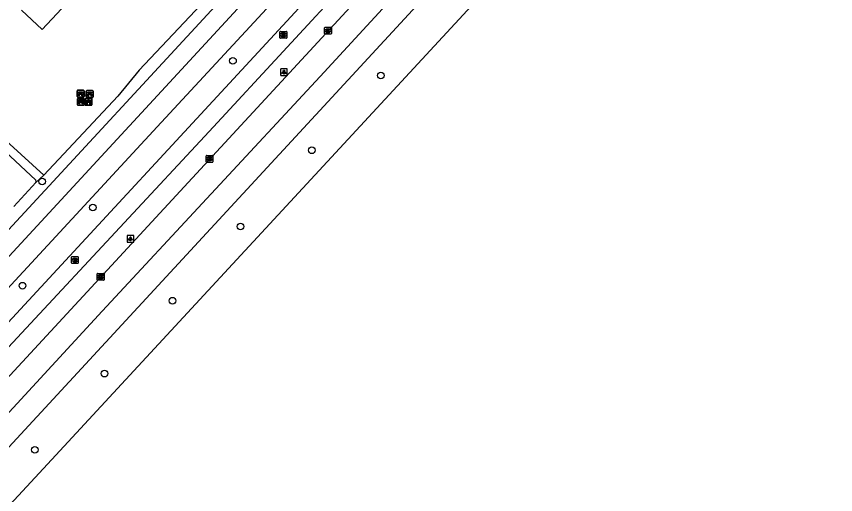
# Model space of a CAD drawing. Extents: x 159040 to 160094, y 381214 to 382518.
# Drawn here: x 159665.8 to 159785.9, y 381696.1 to 381766.2 of the extents above; entities that cross this region are included whole.
import ezdxf

# ---------------------------------------------------------------- set-up
doc = ezdxf.new("R2010")
doc.units = 0
for name, color, linetype in [('IMGEO_Bank', 7, 'Continuous'), ('IMGEO_Boom', 7, 'Continuous'), ('IMGEO_Fietspad_gesloten', 7, 'Continuous'), ('IMGEO_Haag', 7, 'Continuous'), ('IMGEO_Kolk', 7, 'Continuous'), ('IMGEO_Lichtpunt', 7, 'Continuous'), ('IMGEO_Parkeervlak_open', 7, 'Continuous'), ('IMGEO_Rijbaan_regionaal_gesloten', 7, 'Continuous'), ('IMGEO_Rioolput', 7, 'Continuous'), ('IMGEO_Voetpad_open', 7, 'Continuous')]:
    doc.layers.add(name, color=color, linetype=linetype)

msp = doc.modelspace()

# ---------------------------------------------------------------- linework, layer by layer
at = {"layer": 'IMGEO_Bank'}
for p, q in [((159674.73, 381754.45), (159674.73, 381755.3)), ((159674.73, 381755.3), (159674.73, 381754.45)), ((159674.81, 381755.38), (159675.65, 381755.38)), ((159675.65, 381755.38), (159674.81, 381755.38)), ((159675.43, 381754.78), (159675.03, 381754.78)), ((159675.04, 381754.89), (159675.04, 381754.99)), ((159675.08, 381754.99), (159675.08, 381754.89)), ((159675.37, 381755), (159675.09, 381755)), ((159675.09, 381754.88), (159675.37, 381754.88)), ((159675.38, 381754.89), (159675.38, 381754.99)), ((159675.42, 381754.99), (159675.42, 381754.89)), ((159675.73, 381755.31), (159675.73, 381754.46)), ((159675.73, 381754.46), (159675.73, 381755.31)), ((159676.06, 381754.4), (159676.06, 381755.24)), ((159676.06, 381755.24), (159676.06, 381754.4)), ((159676.14, 381755.32), (159676.98, 381755.32)), ((159676.98, 381755.32), (159676.14, 381755.32)), ((159676.37, 381754.83), (159676.37, 381754.93)), ((159676.76, 381754.72), (159676.37, 381754.72)), ((159676.7, 381754.94), (159676.42, 381754.94)), ((159676.42, 381754.93), (159676.42, 381754.83)), ((159676.42, 381754.82), (159676.7, 381754.82)), ((159676.71, 381754.83), (159676.71, 381754.93)), ((159676.75, 381754.93), (159676.75, 381754.83)), ((159677.06, 381755.25), (159677.06, 381754.41)), ((159677.06, 381754.41), (159677.06, 381755.25)), ((159674.76, 381753.26), (159674.76, 381754.1)), ((159674.76, 381754.1), (159674.76, 381753.26)), ((159675.66, 381754.38), (159674.82, 381754.38)), ((159674.82, 381754.38), (159675.66, 381754.38)), ((159674.84, 381754.19), (159675.68, 381754.19)), ((159675.68, 381754.19), (159674.84, 381754.19)), ((159675.07, 381753.69), (159675.07, 381753.8)), ((159675.46, 381753.58), (159675.07, 381753.58)), ((159675.4, 381753.8), (159675.12, 381753.8)), ((159675.12, 381753.8), (159675.12, 381753.69)), ((159675.12, 381753.69), (159675.4, 381753.69)), ((159675.41, 381753.69), (159675.41, 381753.8)), ((159675.45, 381753.8), (159675.45, 381753.69)), ((159675.76, 381754.11), (159675.76, 381753.27)), ((159675.76, 381753.27), (159675.76, 381754.11)), ((159675.89, 381753.25), (159675.89, 381754.09)), ((159675.89, 381754.09), (159675.89, 381753.25)), ((159675.96, 381754.17), (159676.81, 381754.17)), ((159676.81, 381754.17), (159675.96, 381754.17)), ((159676.99, 381754.32), (159676.15, 381754.32)), ((159676.15, 381754.32), (159676.99, 381754.32)), ((159676.59, 381753.57), (159676.19, 381753.57)), ((159676.2, 381753.68), (159676.2, 381753.78)), ((159676.24, 381753.78), (159676.24, 381753.68)), ((159676.53, 381753.79), (159676.25, 381753.79)), ((159676.25, 381753.67), (159676.53, 381753.67)), ((159676.54, 381753.68), (159676.54, 381753.78)), ((159676.58, 381753.78), (159676.58, 381753.68)), ((159676.89, 381754.1), (159676.89, 381753.26)), ((159676.89, 381753.26), (159676.89, 381754.1)), ((159675.69, 381753.19), (159674.85, 381753.19)), ((159674.85, 381753.19), (159675.69, 381753.19)), ((159676.82, 381753.17), (159675.97, 381753.17)), ((159675.97, 381753.17), (159676.82, 381753.17))]:
    msp.add_line(p, q, dxfattribs=at)
for points in [[(159674.98, 381754.78), (159674.84, 381754.78), (159674.95, 381754.88), (159675.03, 381754.88)], [(159675.03, 381755), (159674.95, 381755), (159674.95, 381755.16), (159675.51, 381755.16), (159675.51, 381755), (159675.43, 381755)], [(159675.03, 381754.77), (159675.03, 381754.56), (159674.98, 381754.56), (159674.98, 381754.77)], [(159675.43, 381754.88), (159675.51, 381754.88), (159675.62, 381754.78), (159675.48, 381754.78)], [(159675.48, 381754.77), (159675.48, 381754.56), (159675.43, 381754.56), (159675.43, 381754.77)], [(159676.31, 381754.72), (159676.17, 381754.72), (159676.28, 381754.82), (159676.37, 381754.82)], [(159676.37, 381754.94), (159676.28, 381754.94), (159676.28, 381755.1), (159676.84, 381755.1), (159676.84, 381754.94), (159676.76, 381754.94)], [(159676.36, 381754.71), (159676.36, 381754.51), (159676.32, 381754.51), (159676.32, 381754.71)], [(159676.76, 381754.82), (159676.84, 381754.82), (159676.96, 381754.72), (159676.82, 381754.72)], [(159676.81, 381754.71), (159676.81, 381754.51), (159676.77, 381754.51), (159676.77, 381754.71)], [(159675.01, 381753.58), (159674.87, 381753.58), (159674.98, 381753.69), (159675.07, 381753.69)], [(159675.07, 381753.8), (159674.98, 381753.8), (159674.98, 381753.97), (159675.54, 381753.97), (159675.54, 381753.8), (159675.46, 381753.8)], [(159675.06, 381753.58), (159675.06, 381753.37), (159675.02, 381753.37), (159675.02, 381753.58)], [(159675.46, 381753.69), (159675.54, 381753.69), (159675.66, 381753.58), (159675.52, 381753.58)], [(159675.51, 381753.58), (159675.51, 381753.37), (159675.47, 381753.37), (159675.47, 381753.58)], [(159676.14, 381753.57), (159675.99, 381753.57), (159676.11, 381753.67), (159676.19, 381753.67)], [(159676.19, 381753.79), (159676.11, 381753.79), (159676.11, 381753.95), (159676.67, 381753.95), (159676.67, 381753.79), (159676.59, 381753.79)], [(159676.19, 381753.56), (159676.19, 381753.36), (159676.14, 381753.36), (159676.14, 381753.56)], [(159676.59, 381753.67), (159676.67, 381753.67), (159676.78, 381753.57), (159676.64, 381753.57)], [(159676.64, 381753.56), (159676.64, 381753.36), (159676.59, 381753.36), (159676.59, 381753.56)]]:
    msp.add_lwpolyline(points, dxfattribs=at)
for centre, radius, start, end in [((159674.81, 381755.3), 0.0779, 92.4484, 184.2845), ((159674.81, 381755.3), 0.0779, 92.4484, 184.2845), ((159674.98, 381754.77), 0.00671, 2.8957, 87.1043), ((159675.03, 381754.99), 0.00671, 2.8957, 87.1043), ((159675.03, 381754.89), 0.00671, 272.8957, 357.1043), ((159675.04, 381754.77), 0.00671, 92.8957, 177.1043), ((159675.09, 381754.99), 0.00671, 92.8957, 177.1043), ((159675.09, 381754.89), 0.00671, 182.8957, 267.1043), ((159675.37, 381754.99), 0.00671, 2.8957, 87.1043), ((159675.37, 381754.89), 0.00671, 272.8957, 357.1043), ((159675.43, 381754.99), 0.00671, 92.8957, 177.1043), ((159675.43, 381754.89), 0.00671, 182.8957, 267.1043), ((159675.43, 381754.77), 0.00671, 2.8957, 87.1043), ((159675.48, 381754.77), 0.00671, 92.8957, 177.1043), ((159675.65, 381755.3), 0.0779, 2.4484, 94.2845), ((159675.65, 381755.3), 0.0779, 2.4484, 94.2845), ((159676.14, 381755.24), 0.0779, 92.4484, 184.2845), ((159676.14, 381755.24), 0.0779, 92.4484, 184.2845), ((159676.31, 381754.71), 0.00671, 2.8957, 87.1043), ((159676.37, 381754.71), 0.00671, 92.8957, 177.1043), ((159676.37, 381754.93), 0.00671, 2.8957, 87.1043), ((159676.37, 381754.83), 0.00671, 272.8957, 357.1043), ((159676.42, 381754.93), 0.00671, 92.8957, 177.1043), ((159676.42, 381754.83), 0.00671, 182.8957, 267.1043), ((159676.7, 381754.93), 0.00671, 2.8957, 87.1043), ((159676.7, 381754.83), 0.00671, 272.8957, 357.1043), ((159676.76, 381754.93), 0.00671, 92.8957, 177.1043), ((159676.76, 381754.83), 0.00671, 182.8957, 267.1043), ((159676.76, 381754.71), 0.00671, 2.8957, 87.1043), ((159676.82, 381754.71), 0.00671, 92.8957, 177.1043), ((159676.98, 381755.24), 0.0779, 2.4484, 94.2845), ((159676.98, 381755.24), 0.0779, 2.4484, 94.2845), ((159674.81, 381754.46), 0.0779, 182.4484, 274.2845), ((159674.81, 381754.46), 0.0779, 182.4484, 274.2845), ((159674.84, 381754.11), 0.0779, 92.4484, 184.2845), ((159674.84, 381754.11), 0.0779, 92.4484, 184.2845), ((159675.01, 381753.58), 0.00671, 2.8957, 87.1043), ((159675.07, 381753.58), 0.00671, 92.8957, 177.1043), ((159675.07, 381753.8), 0.00671, 2.8957, 87.1043), ((159675.07, 381753.69), 0.00671, 272.8957, 357.1043), ((159675.12, 381753.8), 0.00671, 92.8957, 177.1043), ((159675.12, 381753.69), 0.00671, 182.8957, 267.1043), ((159675.4, 381753.8), 0.00671, 2.8957, 87.1043), ((159675.4, 381753.69), 0.00671, 272.8957, 357.1043), ((159675.46, 381753.8), 0.00671, 92.8957, 177.1043), ((159675.46, 381753.69), 0.00671, 182.8957, 267.1043), ((159675.46, 381753.58), 0.00671, 2.8957, 87.1043), ((159675.52, 381753.58), 0.00671, 92.8957, 177.1043), ((159675.65, 381754.46), 0.0779, 272.4484, 4.2845), ((159675.65, 381754.46), 0.0779, 272.4484, 4.2845), ((159675.68, 381754.11), 0.0779, 2.4484, 94.2845), ((159675.68, 381754.11), 0.0779, 2.4484, 94.2845), ((159675.97, 381754.09), 0.0779, 92.4484, 184.2845), ((159675.97, 381754.09), 0.0779, 92.4484, 184.2845), ((159676.14, 381754.4), 0.0779, 182.4484, 274.2845), ((159676.14, 381754.4), 0.0779, 182.4484, 274.2845), ((159676.14, 381753.56), 0.00671, 2.8957, 87.1043), ((159676.19, 381753.78), 0.00671, 2.8957, 87.1043), ((159676.19, 381753.68), 0.00671, 272.8957, 357.1043), ((159676.19, 381753.56), 0.00671, 92.8957, 177.1043), ((159676.25, 381753.78), 0.00671, 92.8957, 177.1043), ((159676.25, 381753.68), 0.00671, 182.8957, 267.1043), ((159676.53, 381753.78), 0.00671, 2.8957, 87.1043), ((159676.53, 381753.68), 0.00671, 272.8957, 357.1043), ((159676.59, 381753.78), 0.00671, 92.8957, 177.1043), ((159676.59, 381753.68), 0.00671, 182.8957, 267.1043), ((159676.59, 381753.56), 0.00671, 2.8957, 87.1043), ((159676.64, 381753.56), 0.00671, 92.8957, 177.1043), ((159676.81, 381754.09), 0.0779, 2.4484, 94.2845), ((159676.81, 381754.09), 0.0779, 2.4484, 94.2845), ((159676.98, 381754.4), 0.0779, 272.4484, 4.2845), ((159676.98, 381754.4), 0.0779, 272.4484, 4.2845), ((159674.84, 381753.26), 0.0779, 182.4484, 274.2845), ((159674.84, 381753.26), 0.0779, 182.4484, 274.2845), ((159675.68, 381753.26), 0.0779, 272.4484, 4.2845), ((159675.68, 381753.26), 0.0779, 272.4484, 4.2845), ((159675.97, 381753.25), 0.0779, 182.4484, 274.2845), ((159675.97, 381753.25), 0.0779, 182.4484, 274.2845), ((159676.81, 381753.25), 0.0779, 272.4484, 4.2845), ((159676.81, 381753.25), 0.0779, 272.4484, 4.2845)]:
    msp.add_arc(centre, radius, start, end, dxfattribs=at)
at = {"layer": 'IMGEO_Boom'}
for centre in [(159697.55, 381759.7), (159719.21, 381757.54), (159675.95, 381754.23), (159709.1, 381746.58), (159669.61, 381742), (159677.03, 381738.18), (159698.67, 381735.41), (159666.72, 381726.73), (159688.69, 381724.53), (159678.73, 381713.84), (159668.52, 381702.67)]:
    msp.add_circle(centre, 0.489, dxfattribs=at)
at = {"layer": 'IMGEO_Fietspad_gesloten'}
for points in [[(159607.38, 381657.44), (159619.17, 381669.17), (159626.02, 381676.25), (159694.69, 381750), (159745.75, 381805.27), (159767.03, 381828.3), (159776.53, 381838.56), (159790.97, 381854.3), (159805.54, 381870.37), (159816.54, 381882.83), (159825.13, 381893.11), (159830.88, 381899.56), (159834.61, 381904.01)], [(159605.02, 381658.14), (159617.52, 381670.78), (159624.35, 381677.83), (159743.82, 381807.07)]]:
    msp.add_lwpolyline(points, dxfattribs=at)
at = {"layer": 'IMGEO_Haag'}
for points in [[(159692.63, 381783.07), (159700.29, 381775.81), (159683.82, 381758.33), (159680.68, 381754.52), (159669.83, 381742.95)], [(159702.73, 381776.14), (159658.08, 381727.81)], [(159666.57, 381767.1), (159669.59, 381764.29), (159676.05, 381771.23), (159675.71, 381771.55), (159675.61, 381771.64)], [(159669.83, 381742.95), (159655.98, 381755.55)], [(159668.69, 381741.84), (159669.83, 381742.95)]]:
    msp.add_lwpolyline(points, dxfattribs=at)
at = {"layer": 'IMGEO_Kolk'}
for p, q in [((159710.98, 381763.69), (159710.98, 381764.54)), ((159711.05, 381764.62), (159711.9, 381764.62)), ((159711.47, 381764.39), (159711.49, 381764.39)), ((159711.98, 381764.54), (159711.98, 381763.69)), ((159711.9, 381763.61), (159711.05, 381763.61)), ((159711.49, 381763.84), (159711.46, 381763.84)), ((159693.62, 381744.89), (159693.62, 381745.74)), ((159693.7, 381745.82), (159694.55, 381745.82)), ((159694.11, 381745.59), (159694.14, 381745.59)), ((159694.13, 381745.04), (159694.11, 381745.04)), ((159694.62, 381745.74), (159694.62, 381744.89)), ((159694.55, 381744.81), (159693.7, 381744.81)), ((159677.67, 381727.6), (159677.67, 381728.45)), ((159677.75, 381728.53), (159678.6, 381728.53)), ((159678.16, 381728.3), (159678.18, 381728.3)), ((159678.67, 381728.45), (159678.67, 381727.6)), ((159678.6, 381727.52), (159677.75, 381727.52)), ((159678.18, 381727.75), (159678.16, 381727.75))]:
    msp.add_line(p, q, dxfattribs=at)
for points in [[(159710.98, 381763.69), (159710.98, 381764.54)], [(159711.05, 381764.62), (159711.9, 381764.62)], [(159711.3, 381764.31), (159711.42, 381764.31), (159711.42, 381764.16), (159711.55, 381764.31), (159711.72, 381764.31), (159711.57, 381764.16), (159711.72, 381763.91), (159711.57, 381763.91), (159711.49, 381764.08), (159711.42, 381764.01), (159711.42, 381763.91), (159711.3, 381763.91), (159711.3, 381764.31)], [(159711.98, 381764.54), (159711.98, 381763.69)], [(159711.9, 381763.61), (159711.05, 381763.61)], [(159693.62, 381744.89), (159693.62, 381745.74)], [(159693.7, 381745.82), (159694.55, 381745.82)], [(159693.94, 381745.51), (159694.07, 381745.51), (159694.07, 381745.36), (159694.2, 381745.51), (159694.36, 381745.51), (159694.21, 381745.36), (159694.37, 381745.11), (159694.21, 381745.11), (159694.13, 381745.28), (159694.07, 381745.21), (159694.07, 381745.11), (159693.94, 381745.11), (159693.94, 381745.51)], [(159694.62, 381745.74), (159694.62, 381744.89)], [(159694.55, 381744.81), (159693.7, 381744.81)], [(159677.67, 381727.6), (159677.67, 381728.45)], [(159677.75, 381728.53), (159678.6, 381728.53)], [(159677.99, 381728.22), (159678.12, 381728.22), (159678.12, 381728.07), (159678.24, 381728.22), (159678.41, 381728.22), (159678.26, 381728.07), (159678.42, 381727.82), (159678.26, 381727.82), (159678.18, 381727.99), (159678.12, 381727.92), (159678.12, 381727.82), (159677.99, 381727.82), (159677.99, 381728.22)], [(159678.67, 381728.45), (159678.67, 381727.6)], [(159678.6, 381727.52), (159677.75, 381727.52)]]:
    msp.add_lwpolyline(points, dxfattribs=at)
for centre, start, end in [((159711.05, 381764.54), 91.552, 178.448), ((159711.05, 381764.54), 91.552, 178.448), ((159711.9, 381764.54), 1.552, 88.448), ((159711.9, 381764.54), 1.552, 88.448), ((159711.05, 381763.69), 181.552, 268.448), ((159711.05, 381763.69), 181.552, 268.448), ((159711.9, 381763.69), 271.552, 358.448), ((159711.9, 381763.69), 271.552, 358.448), ((159693.7, 381745.74), 91.552, 178.448), ((159693.7, 381745.74), 91.552, 178.448), ((159694.55, 381745.74), 1.552, 88.448), ((159694.55, 381745.74), 1.552, 88.448), ((159693.7, 381744.89), 181.552, 268.448), ((159693.7, 381744.89), 181.552, 268.448), ((159694.55, 381744.89), 271.552, 358.448), ((159694.55, 381744.89), 271.552, 358.448), ((159677.75, 381728.45), 91.552, 178.448), ((159677.75, 381728.45), 91.552, 178.448), ((159678.6, 381728.45), 1.552, 88.448), ((159678.6, 381728.45), 1.552, 88.448), ((159677.75, 381727.6), 181.552, 268.448), ((159677.75, 381727.6), 181.552, 268.448), ((159678.6, 381727.6), 271.552, 358.448), ((159678.6, 381727.6), 271.552, 358.448)]:
    msp.add_arc(centre, 0.0765, start, end, dxfattribs=at)
for centre, major_axis, ratio, start_param, end_param in [((159711.46, 381764.11), (-0.387, 0.002), 0.722429, 4.712389, 7.853982), ((159711.49, 381764.11), (-0.39, 0.002), 0.717154, 1.570796, 4.712389), ((159694.11, 381745.31), (-0.387, 0.002), 0.722429, 4.712389, 7.853982), ((159694.13, 381745.31), (-0.39, 0.002), 0.717154, 1.570796, 4.712389), ((159678.16, 381728.02), (-0.387, 0.002), 0.722429, 4.712389, 7.853982), ((159678.18, 381728.02), (-0.39, 0.002), 0.717154, 1.570796, 4.712389)]:
    msp.add_ellipse(centre, major_axis=major_axis, ratio=ratio, start_param=start_param, end_param=end_param, dxfattribs=at)
at = {"layer": 'IMGEO_Lichtpunt'}
for p, q in [((159704.51, 381758.44), (159704.51, 381757.63)), ((159704.51, 381758.44), (159704.51, 381757.63)), ((159705.41, 381758.54), (159704.61, 381758.54)), ((159705.41, 381758.54), (159704.61, 381758.54)), ((159705.51, 381757.63), (159705.51, 381758.44)), ((159705.51, 381757.63), (159705.51, 381758.44)), ((159704.61, 381757.54), (159705.41, 381757.54)), ((159704.61, 381757.54), (159705.41, 381757.54)), ((159682.04, 381734.01), (159682.04, 381733.2)), ((159682.04, 381734.01), (159682.04, 381733.2)), ((159682.94, 381734.1), (159682.13, 381734.1)), ((159682.94, 381734.1), (159682.13, 381734.1)), ((159682.13, 381733.11), (159682.94, 381733.11)), ((159682.13, 381733.11), (159682.94, 381733.11)), ((159683.03, 381733.2), (159683.03, 381734.01)), ((159683.03, 381733.2), (159683.03, 381734.01))]:
    msp.add_line(p, q, dxfattribs=at)
for points in [[(159704.89, 381758.1), (159704.92, 381758.08), (159704.74, 381757.81), (159704.7, 381757.84), (159704.89, 381758.1)], [(159704.99, 381758.06), (159705.04, 381758.06), (159705.04, 381757.73), (159704.99, 381757.73), (159704.99, 381758.06)], [(159705.1, 381758.08), (159705.14, 381758.1), (159705.32, 381757.84), (159705.28, 381757.81), (159705.1, 381758.08)], [(159682.41, 381733.67), (159682.45, 381733.64), (159682.26, 381733.38), (159682.22, 381733.41), (159682.41, 381733.67)], [(159682.51, 381733.62), (159682.56, 381733.62), (159682.56, 381733.3), (159682.51, 381733.3), (159682.51, 381733.62)], [(159682.62, 381733.64), (159682.66, 381733.67), (159682.85, 381733.41), (159682.81, 381733.38), (159682.62, 381733.64)]]:
    msp.add_lwpolyline(points, dxfattribs=at)
for centre in [(159705.01, 381758.24), (159682.54, 381733.81)]:
    msp.add_circle(centre, 0.0994, dxfattribs=at)
for centre, start, end in [((159704.61, 381758.44), 90, 180), ((159704.61, 381758.44), 90, 180), ((159705.41, 381758.44), 0, 90), ((159705.41, 381758.44), 0, 90), ((159704.61, 381757.63), 180, 270), ((159704.61, 381757.63), 180, 270), ((159705.41, 381757.63), 270, 0), ((159705.41, 381757.63), 270, 360), ((159682.13, 381734.01), 90, 180), ((159682.13, 381734.01), 90, 180), ((159682.13, 381733.2), 180, 270), ((159682.13, 381733.2), 180, 270), ((159682.94, 381734.01), 0, 90), ((159682.94, 381734.01), 0, 90), ((159682.94, 381733.2), 270, 0), ((159682.94, 381733.2), 270, 360)]:
    msp.add_arc(centre, 0.0946, start, end, dxfattribs=at)
at = {"layer": 'IMGEO_Parkeervlak_open'}
for points in [[(159662.61, 381747.81), (159668.67, 381742.18)], [(159665.44, 381738.35), (159668.69, 381741.84)]]:
    msp.add_lwpolyline(points, dxfattribs=at)
msp.add_arc((159668.46, 381742), 0.279, 324.6336, 41.9449, dxfattribs=at)
at = {"layer": 'IMGEO_Rijbaan_regionaal_gesloten'}
for points in [[(159550.99, 381587.75), (159574.9, 381611.66), (159586.67, 381624.09), (159600.14, 381638.3), (159630.23, 381670.87), (159648.32, 381690.34), (159678.4, 381722.99), (159710.34, 381757.4), (159745.74, 381795.89), (159750.4, 381800.91), (159785.15, 381838.39), (159826.47, 381884.27), (159839.4, 381899.42)], [(159841.85, 381897.06), (159823.91, 381875.97), (159819.97, 381871.42), (159815.89, 381866.89), (159752.86, 381798.61), (159599.56, 381632.56), (159592.64, 381625.22), (159589.01, 381621.45), (159578.07, 381610.11), (159553.47, 381585.36)], [(159626.11, 381671.36), (159627.48, 381673.14), (159743.21, 381798.45), (159747.76, 381803.38), (159810.95, 381871.85)], [(159791.18, 381831.32), (159757.2, 381794.55), (159670.38, 381700.57), (159617.34, 381643.29), (159599.6, 381623.6), (159593.34, 381616.57), (159585.93, 381608.24), (159560.06, 381579.14), (159559.95, 381579.01)]]:
    msp.add_lwpolyline(points, dxfattribs=at)
at = {"layer": 'IMGEO_Rioolput'}
for p, q in [((159704.43, 381763.08), (159704.43, 381763.94)), ((159704.5, 381764.01), (159705.36, 381764.01)), ((159704.94, 381763.23), (159704.91, 381763.23)), ((159704.92, 381763.79), (159704.94, 381763.79)), ((159705.43, 381763.94), (159705.43, 381763.08)), ((159705.36, 381763.01), (159704.5, 381763.01)), ((159673.89, 381730.07), (159673.89, 381730.92)), ((159673.97, 381730.99), (159674.82, 381730.99)), ((159674.38, 381730.77), (159674.4, 381730.77)), ((159674.89, 381730.92), (159674.89, 381730.07)), ((159674.82, 381729.99), (159673.97, 381729.99)), ((159674.4, 381730.21), (159674.38, 381730.21))]:
    msp.add_line(p, q, dxfattribs=at)
for points in [[(159704.43, 381763.08), (159704.43, 381763.94)], [(159704.5, 381764.01), (159705.36, 381764.01)], [(159705.02, 381763.71), (159704.77, 381763.71), (159704.77, 381763.31)], [(159704.77, 381763.31), (159704.89, 381763.31), (159704.89, 381763.47), (159704.9, 381763.47)], [(159704.94, 381763.63), (159704.89, 381763.63), (159704.89, 381763.55)], [(159704.89, 381763.55), (159704.94, 381763.55)], [(159704.95, 381763.44), (159705.02, 381763.31), (159705.16, 381763.31), (159705.09, 381763.44)], [(159705.43, 381763.94), (159705.43, 381763.08)], [(159705.36, 381763.01), (159704.5, 381763.01)], [(159673.89, 381730.07), (159673.89, 381730.92)], [(159673.97, 381730.99), (159674.82, 381730.99)], [(159674.48, 381730.69), (159674.23, 381730.69), (159674.23, 381730.29)], [(159674.41, 381730.61), (159674.35, 381730.61), (159674.35, 381730.53)], [(159674.89, 381730.92), (159674.89, 381730.07)], [(159674.82, 381729.99), (159673.97, 381729.99)], [(159674.23, 381730.29), (159674.35, 381730.29), (159674.35, 381730.46), (159674.36, 381730.46)], [(159674.35, 381730.53), (159674.4, 381730.53)], [(159674.41, 381730.43), (159674.48, 381730.29), (159674.62, 381730.29), (159674.56, 381730.42)]]:
    msp.add_lwpolyline(points, dxfattribs=at)
for centre, radius, start, end in [((159704.51, 381763.93), 0.0765, 91.552, 178.448), ((159704.51, 381763.93), 0.0765, 91.552, 178.448), ((159704.51, 381763.09), 0.0765, 181.552, 268.448), ((159704.51, 381763.09), 0.0765, 181.552, 268.448), ((159704.9, 381763.42), 0.0533, 26.0293, 88.6989), ((159704.95, 381763.53), 0.0964, 77.0061, 93.1865), ((159704.93, 381763.74), 0.19, 274.7715, 282.9687), ((159704.96, 381763.59), 0.0378, 276.6634, 79.6772), ((159705.02, 381763.6), 0.109, 350.3612, 89.416), ((159705.02, 381763.6), 0.112, 277.5842, 350.9817), ((159705, 381763.38), 0.108, 29.5134, 73.7905), ((159705.35, 381763.93), 0.0765, 1.552, 88.448), ((159705.35, 381763.93), 0.0765, 1.552, 88.448), ((159705.35, 381763.09), 0.0765, 271.552, 358.448), ((159705.35, 381763.09), 0.0765, 271.552, 358.448), ((159673.97, 381730.92), 0.0765, 91.552, 178.448), ((159673.97, 381730.92), 0.0765, 91.552, 178.448), ((159674.41, 381730.52), 0.0964, 77.0061, 93.1865), ((159674.48, 381730.58), 0.109, 350.3612, 89.416), ((159674.82, 381730.92), 0.0765, 1.552, 88.448), ((159674.82, 381730.92), 0.0765, 1.552, 88.448), ((159673.97, 381730.07), 0.0765, 181.552, 268.448), ((159673.97, 381730.07), 0.0765, 181.552, 268.448), ((159674.36, 381730.4), 0.0533, 26.0293, 88.6989), ((159674.39, 381730.72), 0.19, 274.7715, 282.9687), ((159674.43, 381730.57), 0.0378, 276.6634, 79.6772), ((159674.48, 381730.58), 0.112, 277.5842, 350.9817), ((159674.46, 381730.37), 0.108, 29.5134, 73.7905), ((159674.82, 381730.07), 0.0765, 271.552, 358.448), ((159674.82, 381730.07), 0.0765, 271.552, 358.448)]:
    msp.add_arc(centre, radius, start, end, dxfattribs=at)
for centre, major_axis, ratio, start_param, end_param in [((159704.92, 381763.51), (-0.387, 0.002), 0.722429, 4.712389, 7.853982), ((159704.94, 381763.51), (-0.39, 0.002), 0.717154, 1.570796, 4.712389), ((159674.38, 381730.49), (-0.387, 0.002), 0.722429, 4.712389, 7.853982), ((159674.4, 381730.49), (-0.39, 0.002), 0.717154, 1.570796, 4.712389)]:
    msp.add_ellipse(centre, major_axis=major_axis, ratio=ratio, start_param=start_param, end_param=end_param, dxfattribs=at)
at = {"layer": 'IMGEO_Voetpad_open'}
for points in [[(159741.36, 381809.36), (159686.47, 381750), (159607.38, 381664.48), (159603.21, 381659.99)], [(159660.02, 381725.97), (159704.68, 381774.34)]]:
    msp.add_lwpolyline(points, dxfattribs=at)

doc.saveas('drawing.dxf')
